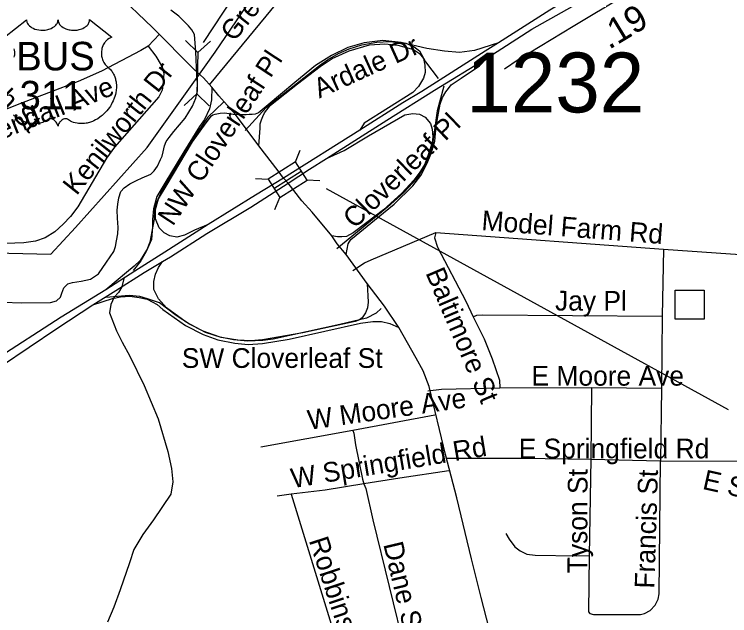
# Model space of a CAD drawing. Extents: x 1662474 to 1856135, y 779280 to 917889.
# Drawn here: x 1705150 to 1708595, y 794578 to 797474 of the extents above; entities that cross this region are included whole.
import ezdxf

# ---------------------------------------------------------------- set-up
doc = ezdxf.new("R2010")
doc.units = 0
for name, color, linetype in [('Cogo Default Point CELL', 7, 'Continuous'), ('Exist Hydrographic Creek Single Shore', 7, 'Continuous'), ('Exist Hydrographic Misc Water Feature', 7, 'Continuous'), ('Exist Road Non-System Structure Non-Sys Other Attributed CELL', 7, 'Continuous'), ('Exist Road Non-System Type 51', 7, 'Continuous'), ('Exist Road Non-System Type 51 Label', 7, 'Continuous'), ('Exist Road Primary Interstate Divided Center Attributed', 7, 'Continuous'), ('Exist Road Primary Interstate Ramp 1 Lane Attributed', 7, 'Continuous'), ('Exist Road Primary Interstate Structure Standard Bridge CELL', 7, 'Continuous'), ('Exist Road Primary Interstate Structure Standard Bridge Number Label', 7, 'Continuous'), ('Exist Road Primary US Shield Number Label', 7, 'Continuous'), ('Exist Road Primary US Structure Pipe Number Label', 7, 'Continuous'), ('Exist Road Primary US UnDivided 4 Lane Attributed', 7, 'Continuous'), ('Exist Road Secondary Type 51 Attributed', 7, 'Continuous'), ('Exist Utilities Electrical Transmission Line', 7, 'Continuous'), ('Prop DGN Element Guardrail', 7, 'Continuous'), ('Prop DSN Text', 7, 'Continuous'), ('Prop Horizontal Alignment Tick Label', 7, 'Continuous')]:
    doc.layers.add(name, color=color, linetype=linetype)

msp = doc.modelspace()

# ---------------------------------------------------------------- linework, layer by layer
at = {"layer": 'Exist Hydrographic Creek Single Shore'}
msp.add_lwpolyline([(1705094.1, 796088.5), (1705185.5, 796084.1), (1705324.2, 796085.9), (1705352.1, 796094.8), (1705371.8, 796111.3), (1705379.1, 796132.1), (1705387.8, 796157.2), (1705407.2, 796175.6), (1705429.8, 796183.2), (1705472, 796189.6), (1705516.4, 796198.8), (1705555.5, 796224.4), (1705593.4, 796280.1), (1705611.4, 796306.6), (1705628.8, 796331.8), (1705636.4, 796356.2), (1705642.4, 796383), (1705647.6, 796417.6), (1705649.8, 796447.3), (1705647.1, 796493.2), (1705645.5, 796531.2), (1705647.4, 796559.1), (1705652.4, 796590.3), (1705662.6, 796620.5), (1705678.1, 796638.9), (1705706.4, 796658.3), (1705738.2, 796674.3), (1705765, 796686.1), (1705806.4, 796705), (1705823, 796719.7), (1705839.5, 796742.8), (1705854, 796774.1), (1705860.8, 796791.4), (1705866.8, 796811.8), (1705873.6, 796840.4), (1705880.5, 796862.2), (1705894.9, 796880.4), (1705917.5, 796908.9), (1705972.2, 796974.6), (1706007, 797032.1), (1706024, 797070.1), (1706031.1, 797105.2), (1706032.1, 797141), (1706029, 797181.4), (1706024, 797293.8), (1706016.6, 797376.4), (1706003.8, 797399.5), (1705987.8, 797419.2), (1705941.4, 797464.6), (1705903.5, 797494.2)], dxfattribs=at)
at = {"layer": 'Exist Hydrographic Misc Water Feature'}
msp.add_lwpolyline([(1705677.5, 796201.8), (1705667.1, 796161.9), (1705650.9, 796134), (1705630.6, 796112.2), (1705614.3, 796076.4), (1705607.9, 796036.4), (1705641.2, 795950.1), (1705668.6, 795895.8), (1705706, 795827.4), (1705774.7, 795686.8), (1705843.1, 795526.1), (1705889.6, 795369.6), (1705906.9, 795287.4), (1705912.3, 795223.3), (1705903.7, 795163.4), (1705820.5, 795040.1), (1705767.9, 794968.6), (1705725.1, 794897), (1705704.6, 794833.2), (1705659.4, 794703.5), (1705628.5, 794619.8), (1705597.9, 794548)], dxfattribs=at)
at = {"layer": 'Exist Road Non-System Structure Non-Sys Other Attributed CELL'}
msp.add_lwpolyline([(1708332, 796145.5), (1708471, 796145.5), (1708471, 796006.4), (1708332, 796006.4)], close=True, dxfattribs=at)
at = {"layer": 'Exist Road Non-System Type 51'}
for p, q in [((1705849.5, 797378.5), (1705794.1, 797320.8)), ((1707180.1, 796423.7), (1708276.4, 796342.9)), ((1708276.4, 796342.9), (1708269.9, 796021.2)), ((1708269.9, 796021.2), (1708265.6, 795674.6)), ((1707487, 795675.6), (1707928.6, 795677.2)), ((1707928.6, 795677.2), (1707926.1, 795332.6)), ((1707928.6, 795677.2), (1708265.6, 795674.6)), ((1708265.6, 795674.6), (1708261.8, 795324.4)), ((1707175.1, 795543.6), (1706779.1, 795470.4)), ((1706779.1, 795470.4), (1706336.9, 795389.5)), ((1707926.1, 795332.6), (1707917.6, 794867.8)), ((1707926.1, 795332.6), (1708261.8, 795324.4)), ((1706482.8, 795163.6), (1706414.9, 795154.4)), ((1706482.8, 795163.6), (1706730, 794358.6))]:
    msp.add_line(p, q, dxfattribs=at)
for points in [[(1706090.1, 797134.4), (1706574.4, 797723.6)], [(1705794.1, 797320.8), (1705758.9, 797299.5), (1705570.1, 797199.5), (1705457.4, 797150.2), (1705172.1, 797042), (1705088.6, 797006.9), (1705065.2, 796992.2)], [(1705794.1, 797320.8), (1705830.6, 797272.7), (1705856.2, 797229.2), (1705870.1, 797190), (1705866.8, 797145.2), (1705861, 797109.2), (1705845.8, 797076.9), (1705632.6, 796834.4), (1705593.6, 796780.6), (1705455.5, 796547.5), (1705420.6, 796500), (1705385.1, 796462.8), (1705344, 796426.5), (1705298, 796397.7), (1705250.8, 796381.4), (1705195.4, 796373), (1705109.4, 796370.9)], [(1706261.5, 796915), (1706363.1, 797025.8), (1706619, 797227.4), (1706658.1, 797254.6), (1706710.4, 797284.5), (1706762.6, 797308.4), (1706822.6, 797326.8), (1706895.6, 797339.7), (1706957.1, 797343.4), (1707034.2, 797334.7), (1707075.6, 797317.4), (1707100.6, 797297.9), (1707129.5, 797245.4), (1707189.9, 797165.6)], [(1707218.5, 797128.4), (1707185.4, 797008.4), (1707161.8, 796838.1), (1707147.6, 796796.9), (1707122.6, 796742), (1707090.1, 796684.5), (1707026.1, 796615.8), (1706946.6, 796544.7), (1706702.5, 796345.4)], [(1706157.1, 797050.2), (1706081.8, 796979), (1706030.6, 796903.9), (1705860.5, 796625.8), (1705834.8, 796568.5), (1705824.2, 796530.8), (1705822.4, 796487.4), (1705801.9, 796377.2), (1705783.9, 796331.2), (1705759.1, 796287.2), (1705721.9, 796241.2)], [(1706780.4, 796240.2), (1706835.5, 796276.9), (1706868.4, 796292.4), (1707180.1, 796423.7)], [(1707180.1, 796423.7), (1707173.4, 796397.2), (1707188, 796353.4), (1707324, 796092.9), (1707359.9, 796017.6)], [(1708276.4, 796342.9), (1708713.4, 796312.6), (1708800.6, 796312.9), (1708920.9, 796314.4), (1709382.8, 796333.9), (1709586.4, 796344.1), (1709640.1, 796350.4)], [(1706915.9, 796057.5), (1706891.6, 796034.9), (1706844.8, 796011.6), (1706716.9, 795980.6), (1706396.1, 795910.5), (1706346.6, 795904.2), (1706273.1, 795900.2), (1706205.6, 795906.4), (1706141.4, 795918.9), (1706058.6, 795948.9), (1705993.2, 795981.9), (1705929.5, 796023.1), (1705848.4, 796084.5), (1705791.4, 796104.5), (1705753.9, 796114.8), (1705703, 796120), (1705590.9, 796110.2)], [(1707359.9, 796017.6), (1707377.2, 796024.7), (1707405.1, 796027.4), (1708269.9, 796021.2)], [(1707359.9, 796017.6), (1707412.1, 795911.4), (1707451.5, 795815.5), (1707486.1, 795712.4), (1707487, 795675.6)], [(1707141.4, 795661.8), (1707207.4, 795668.5), (1707487, 795675.6)], [(1706779.1, 795470.4), (1706783.9, 795457.8), (1706792.8, 795400.4), (1706825.9, 795235.8), (1706833.4, 795212.7)], [(1707226.9, 795336.5), (1707595.6, 795337.6), (1707926.1, 795332.6)], [(1707917.6, 794867.8), (1707914.5, 794596.7), (1707921.1, 794589.6), (1707938.6, 794583.5), (1708165.6, 794584), (1708184.9, 794589.2), (1708211.4, 794603.2), (1708236.2, 794629.2), (1708250.5, 794657.9), (1708254.6, 794683.2), (1708261.8, 795324.4)], [(1708261.8, 795324.4), (1708688, 795322.4), (1708792.8, 795310), (1708848.1, 795298.2), (1708896.6, 795283), (1709160.1, 795161.8), (1709223.4, 795148.9), (1709273.9, 795148.1), (1709375.4, 795158.4)], [(1707241.4, 795275.4), (1707005.4, 795240.2), (1706833.4, 795212.7)], [(1706833.4, 795212.7), (1706646.9, 795183), (1706482.8, 795163.6)], [(1706833.4, 795212.7), (1706841.6, 795190.6), (1706876.5, 795039.2), (1707033.9, 794397.4), (1707038.9, 794346.8)], [(1707516.4, 794973.9), (1707532.4, 794946.2), (1707560.4, 794910.2), (1707585.9, 794890.1), (1707616.9, 794874.4), (1707658.6, 794869.4), (1707854.6, 794866.2), (1707917.6, 794867.8)]]:
    msp.add_lwpolyline(points, dxfattribs=at)
at = {"layer": 'Exist Road Primary Interstate Divided Center Attributed'}
for points in [[(1709666.9, 798623), (1708893.7, 798183.2), (1707990.9, 797652.9), (1707728.8, 797493.2), (1707480.8, 797335.9)], [(1707424.4, 797262.9), (1707641.7, 797402.4), (1708004.6, 797607.9), (1708668.6, 797998.6), (1709099, 798238.3), (1709459.6, 798440.9)], [(1707480.8, 797335.9), (1707417.3, 797296.5), (1707111.8, 797102.8), (1707021.3, 797047.2), (1706812.9, 796916.8)], [(1706652.3, 796780.2), (1706944, 796963.5), (1707172.3, 797108.9), (1707424.4, 797262.9)], [(1706812.9, 796916.8), (1706446, 796684.4)], [(1706467.8, 796661.6), (1706570.4, 796727.6), (1706652.3, 796780.2)], [(1706446, 796684.4), (1706310.3, 796603.5), (1706083.5, 796461.3)], [(1705863.2, 796284), (1705902, 796306.9), (1706077.4, 796418.9), (1706288.5, 796545.8), (1706467.8, 796661.6)], [(1706083.5, 796461.3), (1705874.8, 796328.1), (1705729.6, 796237.3), (1705590.5, 796146.6)], [(1705527.4, 796074.5), (1705638.9, 796143.5), (1705775, 796231.3), (1705863.2, 796284)], [(1705590.5, 796146.6), (1705375.7, 796016.4), (1705051.1, 795807.8), (1704798.5, 795654.1), (1704424, 795449.2), (1704180.2, 795322.6)], [(1704178.7, 795254.8), (1704374.6, 795369.5), (1704483.3, 795420.2), (1704812.7, 795622.8), (1705087.3, 795781.1), (1705354.6, 795961.9), (1705527.4, 796074.5)]]:
    msp.add_lwpolyline(points, dxfattribs=at)
at = {"layer": 'Exist Road Primary Interstate Ramp 1 Lane Attributed'}
for points in [[(1707480.8, 797335.9), (1707365.9, 797299.6), (1707293.3, 797290.5), (1707220.7, 797296.5), (1707136, 797308.6), (1707012, 797338.9), (1706924.3, 797348), (1706833.6, 797335.9), (1706754.9, 797314.7), (1706676.3, 797275.3), (1706600.7, 797226.9), (1706500.9, 797145.2), (1706361.7, 797030.2), (1706334.3, 797005.8), (1706324.7, 796999.4), (1706309.6, 796993.9), (1706294.7, 796990.9), (1706280.1, 796990.9), (1706265.3, 796989.2), (1706249.9, 796989.2), (1706215, 796990.9)], [(1706327.2, 796840.2), (1706332.8, 796925.3), (1706334.1, 796947), (1706339.6, 796966.6), (1706345.6, 796981.5), (1706355, 797000.3), (1706383.5, 797036.8), (1706513.2, 797139.3), (1706621.9, 797223), (1706680.5, 797260.6), (1706762, 797298.3), (1706860.3, 797327.6), (1706933.5, 797331.8), (1706996.2, 797325.5), (1707071.5, 797304.6), (1707100.8, 797285.7), (1707119.6, 797260.6), (1707125.9, 797229.2), (1707128, 797193.7), (1707119.6, 797166.5), (1707096.6, 797126.7), (1707069.4, 797097.4), (1706834, 796949.3), (1706812.9, 796916.8)], [(1706747.4, 796317), (1706757.8, 796369.3), (1706770.4, 796390.2), (1706795.5, 796411.2), (1706883.3, 796482.3), (1706979.5, 796559.7), (1707069.4, 796647.6), (1707107.1, 796697.8), (1707136.3, 796754.3), (1707157.3, 796804.5), (1707174, 796863.1), (1707180.3, 796936.3), (1707200.3, 797040.6), (1707211.7, 797073.1), (1707227.1, 797100.4), (1707239.7, 797117), (1707253.4, 797134.7), (1707301.3, 797166), (1707390.2, 797225.3), (1707424.4, 797262.9)], [(1706100.4, 797123), (1706099.5, 797062), (1706090.2, 797019), (1706065.2, 796967.9), (1706041.1, 796933.4), (1705965.5, 796812.3), (1705874.8, 796661), (1705835.5, 796597.5), (1705820.3, 796536.9), (1705814.8, 796486.6), (1705814.8, 796452.7), (1705810.6, 796390.5), (1705790.8, 796346.7), (1705755.5, 796288.8), (1705726.6, 796261.5), (1705690.3, 796231.3), (1705590.5, 796146.6)], [(1706083.5, 796461.3), (1706016.9, 796434), (1705968.6, 796409.8), (1705932.3, 796400.8), (1705899, 796406.8), (1705871.8, 796421.9), (1705847.6, 796446.1), (1705829.4, 796488.5), (1705829.4, 796533.9), (1705844.5, 796585.4), (1705880.8, 796645.9), (1706007.9, 796860.7), (1706073.1, 796952.1), (1706098.6, 796984.8), (1706105.9, 796989.2), (1706116.8, 796993.9), (1706140.9, 796998.5), (1706161.9, 796999.1), (1706215, 796990.9)], [(1706652.3, 796780.2), (1706738.5, 796818.2), (1706856, 796888.3), (1707029.7, 796990.7), (1707069.4, 796997), (1707100.8, 796992.8), (1707128, 796978.2), (1707153.1, 796948.9), (1707161.4, 796921.7), (1707165.6, 796884), (1707161.4, 796854.7), (1707144.7, 796802.4), (1707125.9, 796752.2), (1707102.9, 796714.5), (1707073.6, 796674.8), (1707015.1, 796612), (1706927.2, 796532.5), (1706847.8, 796471.8), (1706780.8, 796421.6), (1706749.5, 796404.9), (1706726.5, 796402.8), (1706705.6, 796402.8), (1706678.4, 796407)], [(1706848.9, 796177.3), (1706852.8, 796088.4), (1706850.8, 796060.7), (1706841, 796037), (1706825.2, 796013.3), (1706811.3, 796003.4), (1706791.6, 795995.5), (1706538.7, 795940.1), (1706345.2, 795906.6), (1706287.9, 795902.6), (1706226.6, 795904.6), (1706145.6, 795918.4), (1706070.6, 795942.1), (1705977.7, 795991.5), (1705882.9, 796060.7), (1705843.4, 796104.2), (1705821.7, 796149.6), (1705821.7, 796187.2), (1705829.6, 796222.8), (1705843.4, 796254.4), (1705863.2, 796284)], [(1705527.4, 796074.5), (1705622.2, 796106.2), (1705661.7, 796114.1), (1705705.1, 796116.1), (1705750.6, 796110.1), (1705790.1, 796102.2), (1705837.5, 796076.5), (1705865.1, 796052.8), (1705973.8, 795975.7), (1706058.7, 795932.2), (1706129.8, 795906.6), (1706210.8, 795890.7), (1706276, 795884.8), (1706345.2, 795888.8), (1706473.5, 795910.5), (1706817.3, 795987.6), (1706876.5, 795995.5), (1706918, 795995.5), (1706957.5, 795985.6), (1707001, 795965.8)]]:
    msp.add_lwpolyline(points, dxfattribs=at)
at = {"layer": 'Exist Road Primary Interstate Structure Standard Bridge CELL'}
for p, q in [((1706503.8, 796762.9), (1706526.9, 796820.2)), ((1706400.1, 796635.7), (1706531.5, 796719.4)), ((1706310.5, 796682.7), (1706372.3, 796679.4)), ((1706558.9, 796676.4), (1706620.6, 796673.1)), ((1706404.9, 796534.6), (1706428, 796591.9))]:
    msp.add_line(p, q, dxfattribs=at)
msp.add_lwpolyline([(1706428, 796591.9), (1706559.4, 796675.6), (1706503.7, 796763.1), (1706372.3, 796679.4)], close=True, dxfattribs=at)
at = {"layer": 'Exist Road Primary Interstate Structure Standard Bridge Number Label'}
msp.add_line((1706650.8, 796635.3), (1708586.8, 795570.5), dxfattribs=at)
at = {"layer": 'Exist Road Primary US Structure Pipe Number Label'}
msp.add_line((1706061.4, 797337.6), (1707571.8, 799643.7), dxfattribs=at)
at = {"layer": 'Exist Road Primary US UnDivided 4 Lane Attributed'}
for points in [[(1706100.4, 797123), (1706060.3, 797167.7), (1706016.9, 797207.3), (1705814.5, 797411), (1705639.4, 797578.8), (1705459.4, 797750.1), (1705278.3, 797931.2), (1705123.4, 798090.8), (1705047.2, 798161.4), (1704992, 798206.4)], [(1706215, 796990.9), (1706134.9, 797082.1), (1706100.4, 797123)], [(1706327.2, 796840.2), (1706215, 796990.9)], [(1706446, 796684.4), (1706419.8, 796721), (1706327.2, 796840.2)], [(1706467.8, 796661.6), (1706446, 796684.4)], [(1706678.4, 796407), (1706583.7, 796521.8), (1706534.1, 796576.3), (1706467.8, 796661.6)], [(1706747.4, 796317), (1706705.1, 796368.4), (1706678.4, 796407)], [(1706848.9, 796177.3), (1706747.4, 796317)], [(1707001, 795965.8), (1706932.6, 796069.5), (1706848.9, 796177.3)], [(1709106, 792836.9), (1708244.2, 793579.6), (1707900.6, 793855.5), (1707749.3, 793987.3), (1707630, 794106.5), (1707578, 794164.6), (1707541.3, 794210.5), (1707523, 794253.3), (1707498.5, 794305.3), (1707480.1, 794354.2), (1707449.6, 794467.3), (1707397.5, 794666.1), (1707351.7, 794852.6), (1707281.3, 795146.1), (1707226.2, 795354), (1707146.7, 795681.2), (1707119.2, 795757.6), (1707085.5, 795818.8), (1707001, 795965.8)]]:
    msp.add_lwpolyline(points, dxfattribs=at)
at = {"layer": 'Exist Road Secondary Type 51 Attributed'}
msp.add_lwpolyline([(1707510.1, 797210.7), (1707576.6, 797257), (1707840.8, 797416.3), (1708084, 797563.8), (1708346.2, 797726.2)], dxfattribs=at)
at = {"layer": 'Exist Utilities Electrical Transmission Line'}
msp.add_lwpolyline([(1704303, 796746.1), (1704571.7, 796511.9), (1704785, 796331.3), (1705324.7, 796319.7), (1705444.5, 796447.9), (1705789.7, 796832.8), (1706014.1, 797147.6), (1706116.1, 797291.9), (1706424.4, 797745.2)], dxfattribs=at)
at = {"layer": 'Prop DSN Text'}
for p, q in [((1705974.2, 797348), (1706033.4, 797289.4)), ((1706095.1, 797345.4), (1706033.4, 797289.4)), ((1706033.4, 797289.4), (1706029.1, 797091.1)), ((1705967.4, 797035.2), (1706029.1, 797091.1)), ((1706088.3, 797032.5), (1706029.1, 797091.1))]:
    msp.add_line(p, q, dxfattribs=at)
at = {"layer": 'Prop Horizontal Alignment Tick Label'}
for points in [[(1705101.8, 797363.2), (1705208.1, 797447.9), (1705208.3, 797443.5), (1705209.4, 797438.3), (1705210.2, 797435.6), (1705212.7, 797430.4), (1705216.7, 797424.3), (1705222.3, 797418.4), (1705228.6, 797413.2), (1705232.9, 797410.4), (1705240.1, 797406.5), (1705248.4, 797403), (1705257.5, 797400.4), (1705266.9, 797398.5), (1705277.1, 797397.4), (1705287.2, 797397.2), (1705298.1, 797398), (1705310.2, 797400.3), (1705315.8, 797401.8), (1705322, 797403.9), (1705327.8, 797406.3), (1705334.1, 797409.7), (1705339.2, 797413), (1705343.2, 797415.9), (1705348.8, 797421.3), (1705353.3, 797426.8), (1705355.2, 797430), (1705356.8, 797433), (1705359.1, 797439.4), (1705359.7, 797442.2), (1705360.1, 797448.1), (1705360.5, 797443.2), (1705361, 797440.1), (1705361.8, 797437.1), (1705363.1, 797433.9), (1705365.3, 797429.4), (1705367.8, 797425.6), (1705372.6, 797420), (1705375.5, 797417.2), (1705378.2, 797415), (1705385.5, 797410.1), (1705393.9, 797405.8), (1705398, 797404), (1705402.3, 797402.5), (1705407.7, 797400.8), (1705413.3, 797399.5), (1705418.8, 797398.6), (1705424.5, 797397.8), (1705430.2, 797397.3), (1705434.9, 797397.2), (1705440.7, 797397.3), (1705446.1, 797397.6), (1705451.5, 797398.2), (1705457.5, 797399.2), (1705462.4, 797400.3), (1705468.8, 797402), (1705474.6, 797404.1), (1705479.6, 797406.2), (1705486.2, 797409.7), (1705491.6, 797413), (1705495.5, 797416.2), (1705500.1, 797420.4), (1705504.5, 797425.5), (1705507.1, 797429.2), (1705508.9, 797433.1), (1705510.6, 797437.1), (1705511.6, 797441.4), (1705512.1, 797445.1), (1705512.2, 797448.2), (1705618.5, 797363.6), (1705616, 797362.6), (1705610.2, 797359.8), (1705605.6, 797357.1), (1705598.3, 797351.9), (1705595.2, 797349.1), (1705592.1, 797346.1), (1705589.2, 797343), (1705586.6, 797340.1), (1705583.5, 797335.8), (1705580.8, 797331.5), (1705578.1, 797326.8), (1705576.1, 797322.7), (1705572.8, 797314.2), (1705571.3, 797308.8), (1705570.3, 797304.2), (1705569, 797294.7), (1705568.7, 797290.2), (1705568.7, 797285.7), (1705569, 797281), (1705569.4, 797276.5), (1705570.2, 797271.8), (1705571, 797267.7), (1705572.3, 797262.6), (1705574.2, 797256.7), (1705576.5, 797250.9), (1705581.3, 797241.7), (1705587.6, 797232.3), (1705592, 797227), (1705596.4, 797222.5), (1705603, 797217), (1705606.5, 797213.8), (1705610.6, 797209.8), (1705617.3, 797202), (1705620, 797198.4), (1705622.7, 797194.3), (1705625.2, 797190.1), (1705627.7, 797185.6), (1705629.7, 797181.6), (1705633.5, 797172.5), (1705636.2, 797163.7), (1705637.5, 797159), (1705639.4, 797148.6), (1705640.2, 797143.4), (1705641, 797133.3), (1705641, 797121), (1705640.1, 797109.3), (1705637.9, 797095.6), (1705636.1, 797087.5), (1705633.3, 797078), (1705630.6, 797069.8), (1705625.7, 797057.7), (1705621.4, 797048.9), (1705615.8, 797038.6), (1705612, 797032.3), (1705607.6, 797025.7), (1705602, 797018), (1705595.4, 797009.9), (1705587.6, 797001.3), (1705581.3, 796994.9), (1705573, 796987.5), (1705567.9, 796983.4), (1705560.8, 796978), (1705551, 796971.4), (1705541.3, 796965.8), (1705533.1, 796961.6), (1705525.8, 796958.5), (1705516.4, 796954.9), (1705500.7, 796950.6), (1705495, 796949.4), (1705488.2, 796948.4), (1705481.9, 796947.8), (1705475.7, 796947.4), (1705467.5, 796947.4), (1705459.2, 796948), (1705451.5, 796949.1), (1705443.4, 796950.8), (1705434.9, 796953.3), (1705427.2, 796956.4), (1705419.4, 796960.2), (1705406.3, 796968.5), (1705402.5, 796970.5), (1705400.3, 796971.1), (1705395.2, 796971.3), (1705390.5, 796970.3), (1705385.6, 796968.3), (1705382.6, 796966.8), (1705378.7, 796964.2), (1705375.7, 796961.8), (1705372.1, 796958.4), (1705369.5, 796955.5), (1705367.6, 796953.2), (1705363.9, 796947.4), (1705362.6, 796944.6), (1705361.2, 796941), (1705360, 796935.8), (1705358.3, 796942.4), (1705356.4, 796946.8), (1705354.1, 796950.6), (1705351.8, 796953.9), (1705348.1, 796958.2), (1705344.8, 796961.4), (1705340.7, 796964.6), (1705336.5, 796967.2), (1705333, 796969), (1705329.9, 796970.2), (1705326.1, 796971.1), (1705322.9, 796971.4), (1705320.4, 796971.3), (1705316.8, 796970.5), (1705312, 796967), (1705307.5, 796963.9), (1705302.5, 796960.8), (1705296.6, 796957.7), (1705292.3, 796955.7), (1705287.1, 796953.7), (1705281.1, 796951.6), (1705274.6, 796950), (1705267.9, 796948.6), (1705262, 796947.7), (1705255.6, 796947.1), (1705249.9, 796946.9), (1705243.9, 796947), (1705238.4, 796947.4), (1705231.9, 796948), (1705223.9, 796949.2), (1705217.2, 796950.7), (1705210.2, 796952.6), (1705203, 796954.8), (1705195.2, 796957.8), (1705185.6, 796962), (1705178.9, 796965.5), (1705168.3, 796971.6), (1705155.8, 796980.2), (1705146.4, 796987.8)], [(1705149.2, 797266.9), (1705150.4, 797273.4), (1705151.3, 797279.5), (1705151.6, 797287.1), (1705151.4, 797293.3), (1705150.6, 797300.7), (1705149.2, 797307.7)]]:
    msp.add_lwpolyline(points, dxfattribs=at)

# ---------------------------------------------------------------- texts
at = {"layer": 'Cogo Default Point CELL'}
msp.add_text('1232', height=288, dxfattribs=at).set_placement((1707326.5, 797001.6))
at = {"layer": 'Exist Road Non-System Type 51 Label'}
for s, rotation, p in [('Greenview Ter', 51.5037, (1706208.5, 797337.7)), ('Ardale Dr', 24.378, (1706618.3, 797068)), ('Branch St', 315.1443, (1704825.8, 797291.6)), ('NW Cloverleaf Pl', 56.6074, (1705913, 796450.1)), ('Kenilworth Dr', 51.6548, (1705449.6, 796597.9)), ('Kendall Ave', 21.8131, (1705008.7, 796838)), ('Cloverleaf Pl', 44.0774, (1706788.5, 796437.8)), ('Model Farm Rd', 355.5608, (1707397.4, 796435.5)), ('Baltimore St', 293.0732, (1707128.5, 796229.3)), ('Jay Pl', 359.8107, (1707753.4, 796047.7)), ('W Moore Ave', 8.1348, (1706568.8, 795473)), ('W Springfield Rd', 9.4678, (1706489.8, 795192.2)), ('Tyson St', 89.7449, (1707908.2, 794782.9)), ('Francis St', 88.2238, (1708231.8, 794708)), ('E Springfield Rd', 347.4606, (1708459.3, 795189.4)), ('Robbins St', 288.1822, (1706567, 794940.7)), ('Dane St', 283.322, (1706926, 794922.8))]:
    msp.add_text(s, height=95, rotation=rotation, dxfattribs=at).set_placement(p)
for s, p in [('SW Cloverleaf St', (1705956, 795771.5)), ('E Moore Ave', (1707640.2, 795686)), ('E Springfield Rd', (1707578.4, 795335.7))]:
    msp.add_text(s, height=95, dxfattribs=at).set_placement(p)
at = {"layer": 'Exist Road Primary US Shield Number Label'}
for s, p in [('BUS', (1705159, 797203.8)), ('311', (1705175.2, 797015.9))]:
    msp.add_text(s, height=137.5, dxfattribs=at).set_placement(p)
at = {"layer": 'Prop DGN Element Guardrail'}
msp.add_text('.19', height=125, rotation=31.2315, dxfattribs=at).set_placement((1708013.7, 797301.9))

doc.saveas('drawing.dxf')
